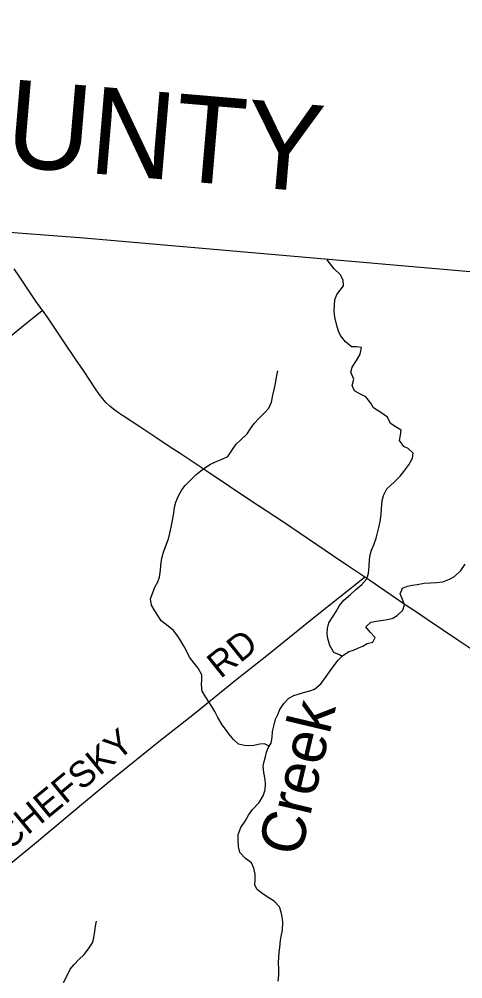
# Model space of a CAD drawing. Extents: x 1451455 to 1749751, y 218250 to 574981.
# Drawn here: x 1558249 to 1563345, y 450636 to 461668 of the extents above; entities that cross this region are included whole.
import ezdxf

# ---------------------------------------------------------------- set-up
doc = ezdxf.new("R2010")
doc.units = 0
for name, color, linetype in [('GM_X_Adjacent_County', 7, 'Continuous'), ('GM_X_Adjacent_County_Text', 7, 'Continuous'), ('GM_X_County', 7, 'Continuous'), ('GM_X_Minor_River', 7, 'Continuous'), ('GM_X_Minor_River_Text', 7, 'Continuous'), ('GM_X_State_Route', 7, 'Continuous'), ('GM_X_Township', 7, 'Continuous'), ('GM_X_Township_Road', 7, 'Continuous'), ('GM_X_Township_Road_Text', 7, 'Continuous')]:
    doc.layers.add(name, color=color, linetype=linetype)

msp = doc.modelspace()

# ---------------------------------------------------------------- linework, layer by layer
at = {"layer": 'GM_X_Adjacent_County'}
msp.add_lwpolyline([(1573961, 457874), (1570793, 458137), (1565757, 458561), (1558990, 459152), (1557881, 459234)], dxfattribs=at)
at = {"layer": 'GM_X_County'}
msp.add_lwpolyline([(1581190, 438279), (1581383, 444781), (1581567, 450939), (1581670, 454427), (1581739, 457239), (1578575, 457541), (1578555, 457536), (1578544, 457534), (1578534, 457533), (1578526, 457533), (1578517, 457534), (1578433, 457542), (1578361, 457549), (1578224, 457561), (1578209, 457562), (1578194, 457563), (1578192, 457563), (1578192, 457563), (1573961, 457874), (1570793, 458137), (1565757, 458561), (1558990, 459152), (1557881, 459234)], dxfattribs=at)
at = {"layer": 'GM_X_Minor_River'}
for points in [[(1561897, 458502), (1561975, 458603), (1561972, 458669), (1561938, 458732), (1561868, 458799), (1561789, 458901)], [(1561959, 454342), (1561929, 454362), (1561865, 454389), (1561819, 454466), (1561796, 454547), (1561789, 454601), (1561792, 454663), (1561807, 454727), (1561855, 454806), (1561890, 454859), (1561929, 454929), (1561979, 454988), (1562056, 455055), (1562117, 455110), (1562187, 455169), (1562242, 455236), (1562263, 455299), (1562271, 455377), (1562274, 455457), (1562283, 455509), (1562296, 455563), (1562323, 455625), (1562349, 455702), (1562385, 455838), (1562398, 455892), (1562406, 455972), (1562411, 456038), (1562421, 456134), (1562434, 456191), (1562474, 456269), (1562559, 456349), (1562625, 456414), (1562668, 456470), (1562727, 456545), (1562769, 456622), (1562776, 456680), (1562719, 456733), (1562667, 456754), (1562618, 456825), (1562631, 456887), (1562636, 456945), (1562567, 456984), (1562515, 457021), (1562481, 457094), (1562405, 457145), (1562320, 457199), (1562287, 457255), (1562232, 457328), (1562163, 457362), (1562101, 457397), (1562076, 457455), (1562092, 457531), (1562059, 457610), (1562074, 457668), (1562126, 457743), (1562167, 457816), (1562180, 457892), (1562124, 457901), (1562066, 457902), (1561999, 457957), (1561940, 458030), (1561917, 458083), (1561900, 458147), (1561876, 458242), (1561869, 458312), (1561871, 458382), (1561876, 458442), (1561897, 458502)], [(1561122, 453311), (1561068, 453336), (1561014, 453333), (1560945, 453318), (1560891, 453315), (1560839, 453318), (1560769, 453333), (1560712, 453387), (1560657, 453454), (1560618, 453506), (1560582, 453557), (1560532, 453642), (1560495, 453711), (1560464, 453765), (1560429, 453822), (1560394, 453875), (1560353, 453943), (1560344, 454014), (1560347, 454078), (1560346, 454130), (1560304, 454209), (1560259, 454266), (1560204, 454335), (1560167, 454415), (1560136, 454466), (1560097, 454533), (1560062, 454589), (1560021, 454642), (1559940, 454706), (1559880, 454751), (1559851, 454801), (1559808, 454866), (1559771, 454931), (1559759, 455003), (1559807, 455140), (1559842, 455200), (1559861, 455254), (1559873, 455334), (1559878, 455392), (1559887, 455471), (1559907, 455539), (1559934, 455613), (1559964, 455694), (1559981, 455758), (1559994, 455828), (1560014, 455926), (1560025, 455988), (1560035, 456060), (1560048, 456117), (1560079, 456189), (1560119, 456256), (1560156, 456308), (1560219, 456369), (1560282, 456434), (1560372, 456504), (1560447, 456553), (1560506, 456578), (1560562, 456601), (1560645, 456642), (1560694, 456709), (1560742, 456782), (1560793, 456827), (1560867, 456902), (1560902, 456953), (1560949, 457021), (1561006, 457080), (1561067, 457141), (1561117, 457198), (1561146, 457267), (1561165, 457345), (1561181, 457425), (1561194, 457481), (1561205, 457553), (1561219, 457625)], [(1560985, 451662), (1560958, 451714), (1560961, 451776), (1560960, 451838), (1560943, 451909), (1560918, 451971), (1560849, 452018), (1560784, 452088), (1560767, 452156), (1560763, 452230), (1560764, 452294), (1560795, 452374), (1560847, 452447), (1560884, 452516), (1560928, 452582), (1561005, 452664), (1561053, 452738), (1561076, 452807), (1561079, 452875), (1561076, 452928), (1561060, 453008), (1561053, 453080), (1561062, 453136), (1561077, 453188), (1561090, 453240), (1561111, 453293), (1561144, 453347), (1561155, 453409), (1561161, 453481), (1561178, 453556), (1561195, 453620), (1561219, 453676), (1561244, 453734), (1561289, 453801), (1561346, 453864), (1561403, 453893), (1561453, 453908), (1561514, 453929), (1561589, 453946), (1561641, 453967), (1561718, 454032), (1561758, 454083), (1561795, 454138), (1561854, 454219), (1561914, 454298), (1561965, 454348), (1562038, 454398), (1562089, 454415), (1562141, 454437), (1562196, 454460), (1562248, 454491), (1562313, 454508), (1562338, 454559), (1562283, 454620), (1562230, 454683), (1562287, 454738), (1562355, 454747), (1562430, 454758), (1562480, 454765), (1562541, 454782), (1562591, 454813), (1562655, 454874), (1562674, 454934), (1562647, 455008), (1562626, 455063), (1562651, 455128), (1562712, 455151), (1562764, 455160), (1562820, 455169), (1562901, 455184), (1562973, 455189), (1563042, 455192), (1563116, 455200), (1563193, 455229), (1563251, 455260), (1563321, 455329), (1563372, 455402)], [(1561224, 450608), (1561232, 450678), (1561233, 450742), (1561230, 450828), (1561231, 450878), (1561237, 450942), (1561244, 450998), (1561253, 451080), (1561262, 451140), (1561275, 451194), (1561277, 451288), (1561270, 451350), (1561259, 451403), (1561240, 451465), (1561179, 451530), (1561128, 451561), (1561052, 451610), (1560985, 451662)], [(1558759, 450592), (1558796, 450667), (1558834, 450749), (1558879, 450800), (1558936, 450859), (1558996, 450916), (1559047, 450979), (1559092, 451048), (1559107, 451108), (1559117, 451184), (1559126, 451240), (1559139, 451298)]]:
    msp.add_lwpolyline(points, dxfattribs=at)
at = {"layer": 'GM_X_State_Route'}
msp.add_lwpolyline([(1563497, 454390), (1563290, 454530), (1563112, 454648), (1562936, 454768), (1562792, 454865), (1562685, 454936), (1562279, 455214), (1562219, 455254), (1562037, 455376), (1561860, 455496), (1561273, 455892), (1560909, 456132), (1560422, 456460), (1560100, 456675), (1559974, 456757), (1559820, 456858), (1559634, 456981), (1559447, 457103), (1559377, 457151), (1559333, 457184), (1559290, 457220), (1559250, 457259), (1559211, 457302), (1559168, 457356), (1559125, 457417), (1558987, 457628), (1558900, 457756), (1558759, 457965), (1558650, 458126), (1558581, 458229), (1558517, 458321), (1558511, 458329), (1558442, 458428), (1558347, 458566), (1558263, 458691), (1558190, 458798)], dxfattribs=at)
at = {"layer": 'GM_X_Township'}
msp.add_lwpolyline([(1581190, 438279), (1581383, 444781), (1581567, 450939), (1581670, 454427), (1581739, 457239), (1578575, 457541), (1578555, 457536), (1578544, 457534), (1578534, 457533), (1578526, 457533), (1578517, 457534), (1578433, 457542), (1578361, 457549), (1578224, 457561), (1578209, 457562), (1578194, 457563), (1578192, 457563), (1573961, 457874), (1570793, 458137), (1565757, 458561), (1558990, 459152), (1557881, 459234)], dxfattribs=at)
at = {"layer": 'GM_X_Township_Road'}
for points in [[(1555620, 455958), (1555635, 455970), (1555719, 456036), (1555833, 456130), (1555970, 456243), (1556172, 456408), (1556375, 456576), (1556738, 456876), (1556862, 456978), (1557266, 457307), (1557480, 457481), (1557854, 457786), (1558277, 458129), (1558417, 458243), (1558509, 458315), (1558517, 458321)], [(1558062, 451889), (1558424, 452188), (1559012, 452678), (1559323, 452937), (1559852, 453365), (1560262, 453688), (1560733, 454071), (1561113, 454369), (1561517, 454694), (1561654, 454804), (1562211, 455248), (1562219, 455254)]]:
    msp.add_lwpolyline(points, dxfattribs=at)

# ---------------------------------------------------------------- texts
at = {"layer": 'GM_X_Adjacent_County_Text'}
msp.add_text('CLINTON COUNTY', height=1000, rotation=355.1326, dxfattribs=at).set_placement((1549855, 460682))
at = {"layer": 'GM_X_Minor_River_Text'}
msp.add_text('Creek', height=500, rotation=76.6434, dxfattribs=at).set_placement((1561478, 452027))
at = {"layer": 'GM_X_Township_Road_Text'}
for s, rotation, p in [('RD', 38.7368, (1560562, 454080)), ('SCHEFSKY', 39.4964, (1557916, 451928))]:
    msp.add_text(s, height=300, rotation=rotation, dxfattribs=at).set_placement(p)

doc.saveas('drawing.dxf')
